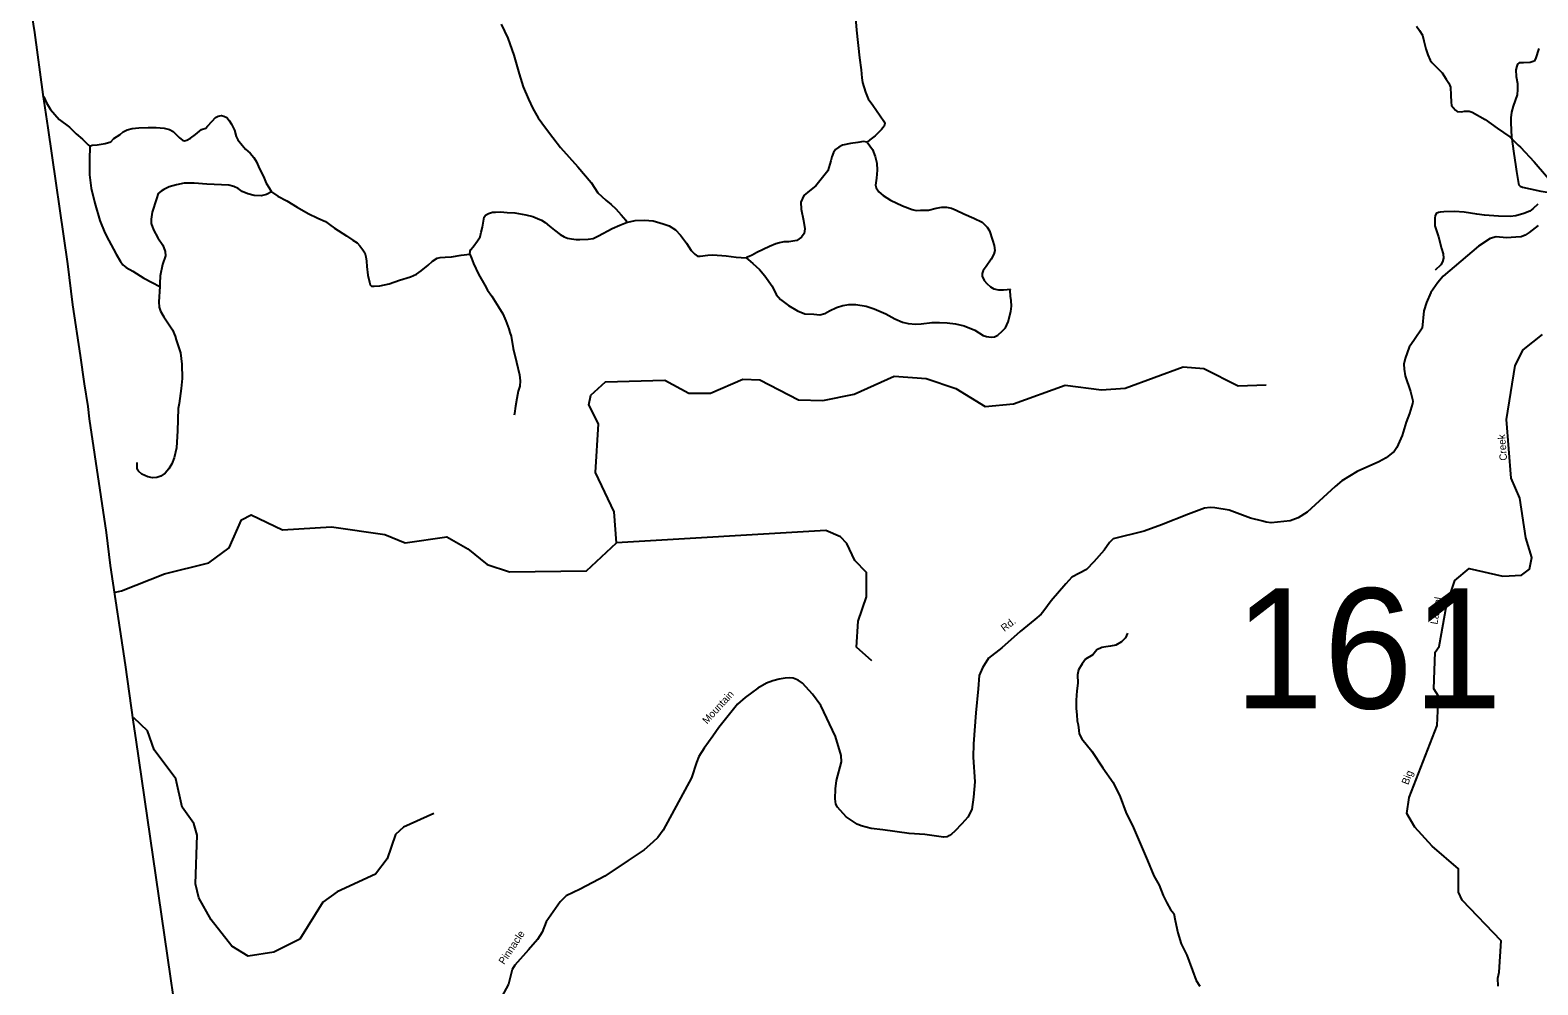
# Model space of a CAD drawing. Extents: x 884530 to 1028605, y 526725 to 653634.
# Drawn here: x 925426 to 938802, y 535740 to 544215 of the extents above; entities that cross this region are included whole.
import ezdxf

# ---------------------------------------------------------------- set-up
doc = ezdxf.new("R2010")
doc.units = 0
for name, color, linetype in [('Exist Boundary Political CountyLine', 7, 'Continuous'), ('Exist Hydrographic Creek Single Shore', 7, 'Continuous'), ('Exist Hydrographic Creek Single Shore Label', 7, 'Continuous'), ('Exist Hydrographic Misc Water Feature', 7, 'Continuous'), ('Exist Road Non-System Type 51', 7, 'Continuous'), ('Exist Road Secondary Structure Standard Bridge Number Label', 7, 'Continuous'), ('Exist Road Secondary Type 20 Attributed', 7, 'Continuous'), ('Exist Road Secondary Type 51 Attributed', 7, 'Continuous'), ('Exist Road Secondary Type 51 Label', 7, 'Continuous')]:
    doc.layers.add(name, color=color, linetype=linetype)

msp = doc.modelspace()

# ---------------------------------------------------------------- linework, layer by layer
at = {"layer": 'Exist Boundary Political CountyLine'}
msp.add_lwpolyline([(925426, 544434), (925464, 544194), (925538, 543643), (925582, 543347), (925759, 542142), (925803, 541778), (925871, 541326), (925906, 541074), (925939, 540873), (925951, 540764), (926101, 539756), (926137, 539463), (926269, 538580), (926341, 538071), (926363, 537916), (926564, 536530), (926798, 534920), (926851, 534602), (926884, 534345), (927007, 533590), (927062, 533301)], dxfattribs=at)
at = {"layer": 'Exist Hydrographic Creek Single Shore'}
msp.add_lwpolyline([(938450, 535729), (938448, 535799), (938458, 535853), (938475, 536132), (938129, 536493), (938098, 536563), (938097, 536769), (937863, 536971), (937710, 537141), (937640, 537261), (937661, 537402), (937910, 538043), (937919, 538302), (937879, 538369), (937891, 538693), (937926, 538745), (937990, 539108), (938064, 539330), (938193, 539435), (938491, 539367), (938658, 539377), (938727, 539431), (938747, 539533), (938695, 539708), (938641, 540060), (938564, 540239), (938524, 540758), (938600, 541239), (938671, 541378), (938843, 541513)], dxfattribs=at)
at = {"layer": 'Exist Hydrographic Misc Water Feature'}
for points in [[(930629, 539663), (930606, 539940), (930443, 540287), (930467, 540720), (930382, 540889), (930401, 540974), (930531, 541093), (931057, 541109), (931269, 540993), (931461, 540992), (931749, 541117), (931899, 541111), (932243, 540934), (932459, 540926), (932737, 540983), (933092, 541143), (933375, 541124), (933639, 541033), (933900, 540874), (934151, 540898), (934607, 541063), (934931, 541021), (935140, 541036), (935656, 541226), (935838, 541212), (936142, 541059), (936392, 541067)], [(926185, 539226), (926236, 539237), (926617, 539390), (927012, 539487), (927192, 539621), (927301, 539868), (927386, 539913), (927665, 539779), (928100, 539806), (928572, 539738), (928753, 539665), (929122, 539717), (929310, 539611), (929480, 539473), (929678, 539407), (930362, 539416), (930629, 539663)], [(932893, 538617), (932756, 538738), (932773, 538970), (932847, 539185), (932846, 539402), (932742, 539506), (932672, 539658), (932616, 539718), (932485, 539774), (930629, 539663)], [(935162, 538863), (935145, 538820), (935108, 538785), (935059, 538755), (935012, 538746), (934968, 538740), (934934, 538735), (934889, 538714), (934853, 538670), (934790, 538630), (934758, 538589), (934728, 538538), (934719, 538492), (934722, 538418), (934712, 538350), (934707, 538268), (934706, 538194), (934712, 538138), (934716, 538084), (934725, 538047), (934729, 537999), (934734, 537969), (934755, 537924), (934845, 537815), (934942, 537666), (935035, 537536), (935095, 537410), (935146, 537274), (935215, 537134), (935293, 536947), (935339, 536845), (935394, 536709), (935443, 536624), (935478, 536534), (935510, 536467), (935544, 536410), (935572, 536375), (935584, 536311), (935608, 536202), (935637, 536103), (935687, 536003), (935739, 535867), (935771, 535778), (935804, 535729)], [(929009, 537261), (928738, 537139), (928669, 537074), (928594, 536859), (928489, 536724), (928150, 536566), (928022, 536474), (927818, 536146), (927589, 536030), (927362, 535995), (927215, 536083), (927032, 536316), (926922, 536512), (926893, 536638), (926909, 537070), (926879, 537173), (926776, 537316), (926718, 537570), (926528, 537826), (926467, 537995), (926345, 538111)]]:
    msp.add_lwpolyline(points, dxfattribs=at)
at = {"layer": 'Exist Road Non-System Type 51'}
for points in [[(932739, 544434), (932756, 544215), (932783, 543970), (932799, 543863), (932806, 543791), (932811, 543749), (932838, 543666), (932860, 543605), (932902, 543549), (932966, 543455), (932999, 543408), (933008, 543387), (933003, 543362), (932980, 543332), (932922, 543276), (932875, 543240), (932852, 543221)], [(929605, 544268), (929665, 544144), (929718, 543994), (929764, 543826), (929800, 543713), (929848, 543601), (929885, 543521), (929932, 543438), (929997, 543347), (930063, 543261), (930132, 543172), (930286, 543001), (930404, 542862), (930464, 542770), (930497, 542739), (930534, 542706), (930582, 542666), (930623, 542628), (930671, 542577), (930710, 542529), (930717, 542507)], [(937724, 544249), (937753, 544212), (937777, 544171), (937790, 544121), (937807, 544050), (937827, 543995), (937845, 543950), (937861, 543928), (937952, 543837), (937989, 543781), (938012, 543744), (938027, 543710), (938030, 543638), (938032, 543575), (938037, 543545), (938051, 543527), (938070, 543504), (938087, 543493), (938123, 543490), (938151, 543495), (938193, 543496), (938219, 543487), (938333, 543421), (938440, 543345), (938553, 543267), (938571, 543250)], [(938810, 544052), (938782, 543959), (938768, 543941), (938733, 543929), (938675, 543925), (938635, 543924), (938621, 543913), (938614, 543895), (938607, 543863), (938609, 543805), (938620, 543740), (938621, 543688), (938617, 543641), (938583, 543540), (938567, 543488), (938562, 543438), (938562, 543392), (938569, 543266), (938571, 543250)], [(925539, 543635), (925549, 543623), (925571, 543570), (925607, 543511), (925644, 543465), (925684, 543422), (925776, 543353), (925836, 543294), (925890, 543246), (925940, 543198), (925956, 543184)], [(925956, 543184), (925976, 543193), (926020, 543198), (926091, 543209), (926142, 543225), (926169, 543252), (926224, 543290), (926251, 543313), (926287, 543330), (926332, 543341), (926390, 543348), (926474, 543352), (926544, 543351), (926614, 543346), (926662, 543333), (926695, 543315), (926749, 543262), (926782, 543234), (926796, 543232), (926816, 543239), (926849, 543256), (926894, 543290), (926946, 543333), (926984, 543345), (927001, 543362), (927041, 543407), (927072, 543440), (927094, 543451), (927123, 543456), (927144, 543451), (927170, 543439), (927191, 543414), (927214, 543379), (927238, 543326), (927254, 543270), (927269, 543241), (927307, 543195), (927338, 543160), (927377, 543123), (927411, 543084), (927434, 543045), (927462, 542984), (927497, 542917), (927519, 542856), (927546, 542815), (927569, 542780)], [(925956, 543184), (925952, 543064), (925953, 542930), (925969, 542811), (926000, 542678), (926045, 542526), (926090, 542415), (926124, 542349), (926167, 542270), (926190, 542227), (926229, 542161), (926248, 542131), (926278, 542108), (926336, 542076), (926436, 542014), (926509, 541975), (926578, 541939)], [(932852, 543221), (932820, 543226), (932768, 543218), (932703, 543208), (932633, 543193), (932602, 543176), (932571, 543155), (932554, 543129), (932537, 543090), (932530, 543056), (932502, 542965), (932396, 542833), (932340, 542789), (932289, 542747), (932264, 542687), (932266, 542625), (932287, 542525), (932298, 542452), (932292, 542410), (932269, 542377), (932228, 542349), (932158, 542335), (932114, 542335), (932073, 542326), (932041, 542317), (931984, 542295), (931874, 542241), (931833, 542219), (931805, 542206), (931780, 542197), (931778, 542195)], [(932852, 543221), (932898, 543155), (932923, 543092), (932937, 543034), (932941, 542972), (932934, 542900), (932926, 542838), (932931, 542814), (932954, 542779), (932993, 542747), (933060, 542707), (933166, 542655), (933251, 542624), (933288, 542615), (933325, 542616), (933397, 542617), (933465, 542634), (933514, 542645), (933556, 542643), (933601, 542634), (933641, 542618), (933710, 542584), (933798, 542545), (933873, 542510), (933916, 542466), (933936, 542433), (933965, 542352), (933978, 542302), (933984, 542260), (933977, 542226), (933951, 542181), (933907, 542116), (933882, 542081), (933873, 542054), (933872, 542030), (933891, 541993), (933914, 541966), (933947, 541935), (933976, 541918), (934018, 541910), (934060, 541909), (934094, 541913), (934122, 541916)], [(938571, 543250), (938585, 543141), (938606, 543003), (938612, 542960), (938627, 542872), (938629, 542854), (938634, 542841), (938644, 542829), (938666, 542822), (938735, 542806), (938828, 542786), (938888, 542778)], [(938571, 543250), (938627, 543194), (938648, 543177), (938768, 543045), (938877, 542919), (938946, 542838)], [(927569, 542780), (927522, 542755), (927475, 542745), (927415, 542747), (927358, 542763), (927306, 542783), (927271, 542809), (927234, 542826), (927188, 542838), (927125, 542842), (926995, 542849), (926881, 542857), (926793, 542856), (926724, 542842), (926661, 542824), (926613, 542800), (926588, 542785), (926563, 542764), (926546, 542717), (926509, 542600), (926501, 542536), (926500, 542500), (926520, 542443), (926559, 542372), (926603, 542306), (926623, 542249), (926626, 542213), (926601, 542136), (926581, 542033), (926577, 541965), (926578, 541939)], [(927569, 542780), (927623, 542740), (927704, 542699), (927794, 542644), (927894, 542588), (927980, 542545), (928047, 542515), (928082, 542489), (928125, 542458), (928233, 542388), (928288, 542350), (928327, 542328), (928350, 542301), (928379, 542266), (928396, 542238), (928404, 542202), (928409, 542165), (928413, 542117), (928423, 542041), (928436, 541978), (928444, 541954), (928455, 541943), (928479, 541941), (928529, 541945), (928610, 541964), (928703, 541997), (928800, 542025), (928853, 542049), (928894, 542078), (928956, 542130), (928996, 542164), (929038, 542191), (929063, 542198), (929107, 542200), (929165, 542204), (929249, 542217), (929328, 542226)], [(938802, 542669), (938761, 542633), (938730, 542608), (938677, 542588), (938606, 542566), (938556, 542560), (938454, 542564), (938328, 542572), (938259, 542581), (938149, 542599), (938063, 542604), (937967, 542603), (937935, 542600), (937919, 542595), (937900, 542586), (937890, 542568), (937887, 542548), (937888, 542518), (937889, 542478), (937921, 542381), (937947, 542278), (937962, 542229), (937965, 542191), (937957, 542157), (937940, 542132), (937891, 542084)], [(929328, 542226), (929331, 542252), (929337, 542268), (929358, 542293), (929396, 542344), (929418, 542379), (929429, 542421), (929440, 542465), (929448, 542518), (929454, 542556), (929466, 542572), (929493, 542587), (929529, 542598), (929555, 542600), (929598, 542603), (929657, 542597), (929725, 542592), (929823, 542577), (929886, 542561), (929928, 542543), (929963, 542528), (929996, 542507), (930035, 542475), (930078, 542440), (930127, 542400), (930164, 542379), (930193, 542368), (930229, 542364), (930271, 542357), (930303, 542356), (930377, 542359), (930422, 542367), (930467, 542390), (930591, 542455), (930658, 542485), (930717, 542507)], [(930717, 542507), (930729, 542510), (930794, 542524), (930876, 542529), (930954, 542522), (931043, 542497), (931096, 542479), (931153, 542443), (931197, 542396), (931249, 542324), (931292, 542260), (931323, 542225), (931347, 542208), (931369, 542209), (931437, 542217), (931483, 542221), (931601, 542213), (931690, 542200), (931778, 542195)], [(929328, 542226), (929341, 542190), (929359, 542145), (929403, 542048), (929460, 541952), (929483, 541907), (929523, 541855), (929581, 541759), (929619, 541696), (929645, 541635), (929672, 541564), (929683, 541531)], [(931778, 542195), (931796, 542178), (931837, 542145), (931897, 542090), (931945, 542033), (932008, 541942), (932045, 541869), (932083, 541824), (932154, 541771), (932234, 541724), (932299, 541698), (932379, 541693), (932433, 541689), (932477, 541699), (932518, 541724), (932581, 541753), (932636, 541772), (932688, 541780), (932750, 541779), (932842, 541764), (932913, 541740), (933017, 541696), (933098, 541653), (933165, 541624), (933217, 541611), (933284, 541606), (933330, 541607), (933429, 541621), (933495, 541621), (933561, 541618), (933637, 541608), (933712, 541591), (933807, 541552), (933881, 541505), (933911, 541496), (933953, 541490), (933981, 541493), (934011, 541508), (934051, 541545), (934078, 541572), (934102, 541625), (934127, 541718), (934133, 541766), (934130, 541816), (934124, 541854), (934120, 541905), (934122, 541916)], [(926578, 541939), (926569, 541803), (926571, 541757), (926584, 541719), (926612, 541671), (926688, 541555), (926714, 541500), (926723, 541467), (926728, 541449), (926759, 541350), (926771, 541249), (926775, 541123), (926767, 541033), (926749, 540902), (926741, 540856), (926734, 540658), (926725, 540507), (926703, 540419), (926683, 540366), (926656, 540321), (926624, 540282), (926587, 540257), (926551, 540245), (926513, 540242), (926471, 540251), (926418, 540273), (926389, 540301), (926375, 540317), (926375, 540351), (926376, 540377)], [(929683, 541531), (929694, 541499), (929710, 541390), (929740, 541269), (929768, 541156), (929774, 541102), (929770, 541056), (929757, 541010), (929744, 540945), (929732, 540877), (929723, 540811), (929721, 540797)]]:
    msp.add_lwpolyline(points, dxfattribs=at)
at = {"layer": 'Exist Road Secondary Type 20 Attributed'}
for points in [[(937707, 541468), (937661, 541400), (937624, 541300), (937613, 541250), (937617, 541206), (937624, 541147), (937673, 541007), (937690, 540937), (937692, 540919), (937689, 540901), (937664, 540813), (937633, 540734), (937597, 540618), (937551, 540510), (937526, 540475), (937504, 540456), (937455, 540418), (937392, 540383), (937198, 540297), (937064, 540213), (937004, 540165), (936754, 539936), (936676, 539887), (936603, 539859), (936436, 539842), (936391, 539848), (936361, 539857), (936252, 539884), (936062, 539953), (935936, 539975), (935894, 539978), (935845, 539971), (935703, 539919), (935463, 539823), (935309, 539767), (935035, 539700), (935002, 539667), (934954, 539598), (934863, 539495), (934798, 539428), (934736, 539395), (934669, 539358), (934613, 539300), (934483, 539149), (934420, 539060), (934395, 539030), (934340, 538982), (934209, 538877)], [(934209, 538877), (934048, 538732), (933929, 538640), (933875, 538553), (933846, 538486), (933836, 538368), (933817, 538155), (933794, 537880), (933792, 537761), (933808, 537543), (933794, 537405), (933779, 537297), (933746, 537230), (933693, 537171), (933630, 537105), (933599, 537077), (933581, 537066), (933561, 537053), (933530, 537051), (933363, 537076), (933225, 537083), (932990, 537117), (932888, 537129), (932800, 537151), (932763, 537166), (932727, 537190), (932665, 537232), (932589, 537317), (932574, 537343), (932567, 537392), (932571, 537479), (932580, 537553), (932624, 537719), (932620, 537777), (932572, 537946), (932441, 538221), (932366, 538322), (932277, 538419), (932239, 538444), (932195, 538463), (932162, 538467), (932123, 538464), (932072, 538455), (932016, 538438)], [(932016, 538438), (931960, 538418), (931882, 538374), (931769, 538290), (931703, 538232), (931536, 538026), (931483, 537948), (931407, 537842), (931359, 537766), (931339, 537714), (931293, 537577), (931041, 537113), (930996, 537049), (930951, 537008), (930873, 536940), (930733, 536844), (930526, 536706), (930306, 536591), (930183, 536529), (930129, 536478), (930005, 536300), (929968, 536209), (929926, 536142), (929847, 536051), (929725, 535914), (929704, 535875), (929670, 535747), (929590, 535598)]]:
    msp.add_lwpolyline(points, dxfattribs=at)
at = {"layer": 'Exist Road Secondary Type 51 Attributed'}
msp.add_lwpolyline([(938805, 542481), (938725, 542419), (938688, 542395), (938654, 542381), (938606, 542376), (938524, 542372), (938432, 542381), (938378, 542365), (938274, 542298), (937962, 542030), (937914, 541975), (937851, 541885), (937813, 541798), (937790, 541722), (937775, 541570), (937707, 541468)], dxfattribs=at)

# ---------------------------------------------------------------- texts
at = {"layer": 'Exist Hydrographic Creek Single Shore Label'}
for s, rotation, p in [('Creek', 94.381, (938529, 540396)), ('Creek', 94.381, (938529, 540396)), ('Laurel', 80.1472, (937910, 538936)), ('Laurel', 80.1472, (937910, 538936)), ('Big', 68.8472, (937651, 537511)), ('Big', 68.8472, (937651, 537511))]:
    msp.add_text(s, height=65.6, rotation=rotation, dxfattribs=at).set_placement(p)
at = {"layer": 'Exist Road Secondary Structure Standard Bridge Number Label'}
msp.add_text('161', height=1066.3, dxfattribs=at).set_placement((936107, 538194))
at = {"layer": 'Exist Road Secondary Type 51 Label'}
for s, rotation, p in [('Rd.', 37.6656, (934069, 538872)), ('Mountain', 47.366, (931431, 538051)), ('Pinnacle', 56.2744, (929631, 535915))]:
    msp.add_text(s, height=65.6, rotation=rotation, dxfattribs=at).set_placement(p)

doc.saveas('drawing.dxf')
